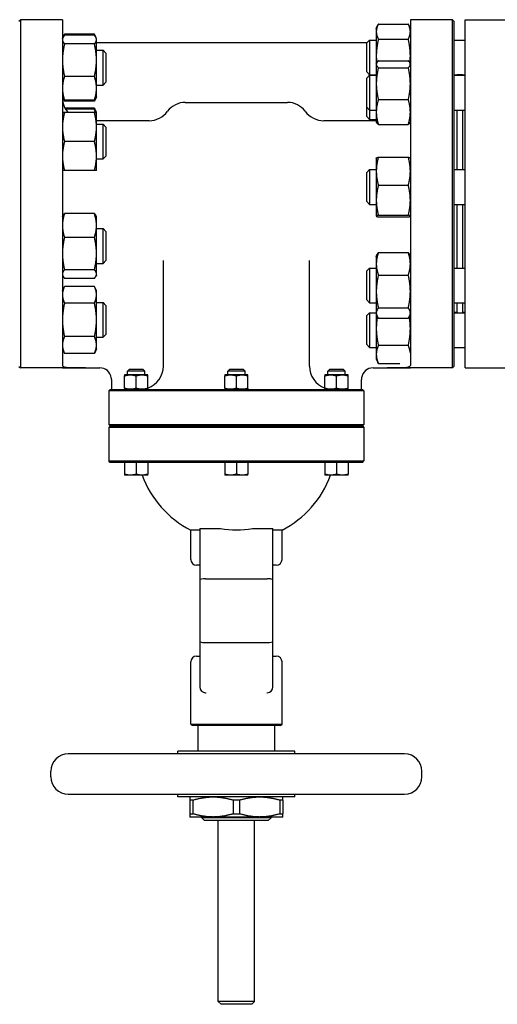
# Model space of a CAD drawing. Header units: inches. Extents: x 5 to 1128, y -85 to 748.
# Tile 621 of 656: x 559 to 569, y 677 to 698. Entities that reach past the tile are written whole.
import ezdxf

# ---------------------------------------------------------------- set-up
doc = ezdxf.new("R2010")
doc.units = ezdxf.units.IN
doc.header["$LTSCALE"] = 32
doc.header["$MEASUREMENT"] = 0
doc.layers.add('Visible (ANSI)', color=7, linetype='Continuous', lineweight=30)

msp = doc.modelspace()

# ---------------------------------------------------------------- linework, layer by layer
at = {"layer": 'Visible (ANSI)'}
for p, q in [((559.03063, 698.15853), (559.06188, 698.18978)), ((559.06188, 698.18978), (559.06188, 690.68978)), ((559.96813, 698.18978), (559.06188, 698.18978)), ((559.96813, 698.18978), (559.96813, 690.73809)), ((566.73413, 698.00121), (566.76979, 698.07769)), ((566.77922, 698.09691), (567.42305, 698.09691)), ((567.46813, 698.00121), (567.43247, 698.07769)), ((567.46813, 698.18978), (567.46813, 690.73809)), ((568.37438, 698.18978), (567.46813, 698.18978)), ((568.37438, 690.68978), (568.37438, 698.18978)), ((568.40563, 698.15853), (568.37438, 698.18978)), ((568.40563, 698.15853), (568.40563, 690.72103)), ((568.65313, 690.68978), (568.65313, 698.18978)), ((568.65313, 698.18978), (569.59313, 698.18978)), ((559.97842, 697.80304), (560.01321, 697.87766)), ((560.01321, 697.87766), (560.01322, 697.87767)), ((560.65705, 697.87767), (560.01322, 697.87767)), ((560.65705, 697.85309), (560.01322, 697.85309)), ((560.65705, 697.87767), (560.65705, 697.87766)), ((560.69185, 697.80304), (560.65705, 697.87766)), ((566.73413, 698.00121), (566.73413, 697.93307)), ((566.73413, 697.93307), (566.73413, 697.40888)), ((559.96813, 697.78099), (559.97842, 697.80304)), ((560.65705, 697.66628), (560.01322, 697.66628)), ((560.70213, 697.78099), (560.69185, 697.80304)), ((560.70213, 697.75968), (560.70213, 697.78099)), ((560.70213, 697.31773), (560.70213, 697.75968)), ((566.5292, 697.68978), (560.70213, 697.68978)), ((566.52813, 697.68871), (566.59063, 697.75121)), ((566.52813, 697.06371), (566.52813, 697.68871)), ((566.59063, 697.75121), (566.59063, 697.00121)), ((566.59063, 697.75121), (566.73413, 697.75121)), ((566.77922, 697.76923), (567.42305, 697.76923)), ((568.40563, 697.75121), (568.65313, 697.75121)), ((560.70213, 697.53099), (560.84313, 697.53099)), ((560.84313, 696.78099), (560.84313, 697.53099)), ((560.90563, 697.46849), (560.84313, 697.53099)), ((560.90563, 697.46849), (560.90563, 696.84349)), ((566.73413, 697.40888), (566.73413, 697.24353)), ((560.70213, 696.71403), (560.70213, 697.31773)), ((566.73413, 697.24353), (566.74065, 697.2575)), ((566.73413, 697.24353), (566.73413, 697.22986)), ((566.73413, 697.22986), (566.73413, 696.81163)), ((566.77922, 697.30491), (567.42305, 697.30491)), ((567.46813, 697.24353), (567.46162, 697.2575)), ((560.65705, 696.96917), (560.01322, 696.96917)), ((566.52813, 697.06371), (566.59063, 697.00121)), ((566.52813, 696.93103), (566.59063, 696.99353)), ((566.59063, 697.00121), (566.73413, 697.00121)), ((566.59063, 696.99353), (566.59063, 696.24353)), ((566.59063, 696.99353), (566.73413, 696.99353)), ((566.77922, 697.15482), (567.42305, 697.15482)), ((568.40563, 697.00121), (568.47313, 697.00121)), ((568.40563, 696.99353), (568.65313, 696.99353)), ((568.47313, 697.00478), (568.47313, 696.99353)), ((568.59313, 697.00478), (568.47313, 697.00478)), ((568.59313, 697.00478), (568.59313, 696.99353)), ((568.59313, 697.00121), (568.65313, 697.00121)), ((560.70213, 696.78099), (560.84313, 696.78099)), ((560.90563, 696.84349), (560.84313, 696.78099)), ((566.52813, 696.30603), (566.52813, 696.93103)), ((566.73413, 696.81163), (566.73413, 696.20029)), ((560.70213, 696.53099), (560.70213, 696.71403)), ((559.96813, 696.53099), (559.97842, 696.50893)), ((559.97842, 696.50893), (560.01321, 696.43431)), ((560.65705, 696.45888), (560.01322, 696.45888)), ((560.65705, 696.4343), (560.01322, 696.4343)), ((560.69185, 696.50893), (560.65705, 696.43431)), ((560.70213, 696.53099), (560.69185, 696.50893)), ((562.61577, 696.40828), (564.8205, 696.40828)), ((566.77922, 696.46844), (567.42305, 696.46844)), ((560.65705, 696.18988), (560.01322, 696.18988)), ((560.65705, 696.18986), (560.01322, 696.18986)), ((560.65705, 696.28362), (560.02467, 696.28362)), ((560.65705, 696.26196), (560.03665, 696.26196)), ((560.69185, 696.21191), (560.67244, 696.25355)), ((560.70213, 696.18987), (560.69185, 696.21191)), ((560.70213, 695.87735), (560.70213, 696.18987)), ((566.52813, 696.10127), (566.52813, 696.30603)), ((566.52813, 696.30603), (566.59063, 696.24353)), ((566.59063, 696.24353), (566.59063, 696.03877)), ((566.59063, 696.24353), (566.73413, 696.24353)), ((566.73413, 696.20029), (566.73413, 695.99353)), ((568.40563, 696.24353), (568.65313, 696.24353)), ((568.46813, 696.24353), (568.46813, 694.95957)), ((568.47313, 696.24353), (568.47313, 694.95957)), ((568.59313, 696.24353), (568.59313, 694.95957)), ((561.8343, 696.01458), (560.70213, 696.01458)), ((560.70213, 695.93987), (560.84313, 695.93987)), ((560.84313, 695.18987), (560.84313, 695.93987)), ((560.90563, 695.87737), (560.84313, 695.93987)), ((566.73413, 696.01458), (565.60197, 696.01458)), ((566.52813, 696.10127), (566.59063, 696.03877)), ((566.59063, 696.03877), (566.73413, 696.03877)), ((566.73413, 695.99353), (566.74065, 695.97956)), ((566.77922, 695.93215), (567.42305, 695.93215)), ((567.46813, 695.99353), (567.46162, 695.97956)), ((560.70213, 695.25235), (560.70213, 695.87735)), ((560.90563, 695.87737), (560.90563, 695.25237)), ((560.65705, 695.56484), (560.01322, 695.56484)), ((560.70213, 694.93987), (560.70213, 695.25235)), ((560.70213, 695.18987), (560.84313, 695.18987)), ((560.90563, 695.25237), (560.84313, 695.18987)), ((566.73413, 695.20957), (566.73453, 695.21042)), ((566.73413, 695.20957), (566.73413, 694.92493)), ((566.77922, 695.22757), (567.42305, 695.22757)), ((567.46813, 695.20957), (567.46773, 695.21042)), ((560.65705, 694.93986), (560.01322, 694.93986)), ((566.52813, 694.89707), (566.59063, 694.95957)), ((566.52813, 694.27207), (566.52813, 694.89707)), ((566.59063, 694.95957), (566.59063, 694.20957)), ((566.59063, 694.95957), (566.73413, 694.95957)), ((566.73413, 694.92493), (566.73413, 694.30078)), ((568.40563, 694.95957), (568.65313, 694.95957)), ((566.77922, 694.62229), (567.42305, 694.62229)), ((566.52813, 694.27207), (566.59063, 694.20957)), ((566.59063, 694.20957), (566.73413, 694.20957)), ((566.73413, 694.30078), (566.73413, 693.96042)), ((568.40563, 694.20957), (568.65313, 694.20957)), ((568.46813, 694.20957), (568.46813, 692.84079)), ((568.47313, 694.20957), (568.47313, 692.84079)), ((568.59313, 694.20957), (568.59313, 692.84079)), ((560.65705, 694.01178), (560.01322, 694.01178)), ((559.96813, 693.93969), (559.97841, 693.96173)), ((560.70213, 693.93969), (560.69185, 693.96173)), ((560.70213, 693.75662), (560.70213, 693.93969)), ((566.73413, 693.96042), (566.73413, 693.95957)), ((566.73413, 693.95957), (566.73453, 693.95871)), ((566.77922, 693.97928), (567.42305, 693.97928)), ((566.77922, 693.94156), (567.42305, 693.94156)), ((567.46813, 693.95957), (567.46773, 693.95871)), ((560.70213, 693.15291), (560.70213, 693.75662)), ((560.70213, 693.68969), (560.84313, 693.68969)), ((560.84313, 692.93969), (560.84313, 693.68969)), ((560.90563, 693.62719), (560.84313, 693.68969)), ((560.90563, 693.62719), (560.90563, 693.00219)), ((560.65705, 693.50145), (560.01322, 693.50145)), ((560.70213, 692.71098), (560.70213, 693.15291)), ((566.77922, 693.17169), (567.42305, 693.17169)), ((560.70213, 692.93969), (560.84313, 692.93969)), ((560.90563, 693.00219), (560.84313, 692.93969)), ((562.14333, 690.72718), (562.14333, 693.00221)), ((565.29294, 690.72718), (565.29294, 693.00221)), ((566.73413, 693.09079), (566.74912, 693.12294)), ((566.73413, 693.09079), (566.73413, 692.93023)), ((567.46813, 693.09079), (567.45314, 693.12294)), ((560.65705, 692.80436), (560.01322, 692.80436)), ((566.52813, 692.77829), (566.59063, 692.84079)), ((566.52813, 692.15329), (566.52813, 692.77829)), ((566.59063, 692.84079), (566.59063, 692.09079)), ((566.59063, 692.84079), (566.73413, 692.84079)), ((566.73413, 692.93023), (566.73413, 692.3358)), ((568.40563, 692.84079), (568.65313, 692.84079)), ((559.96813, 692.68969), (559.97841, 692.66765)), ((560.65705, 692.6176), (560.01322, 692.6176)), ((560.70213, 692.68969), (560.69185, 692.66765)), ((560.70213, 692.68969), (560.70213, 692.71098)), ((566.77922, 692.68876), (567.42305, 692.68876)), ((559.96813, 692.34857), (560.01321, 692.44525)), ((560.01321, 692.44525), (560.01322, 692.44526)), ((560.65705, 692.44526), (560.01322, 692.44526)), ((560.65705, 692.44526), (560.65705, 692.44525)), ((560.70213, 692.34857), (560.65705, 692.44525)), ((560.70213, 692.26483), (560.70213, 692.34857)), ((566.73413, 692.3358), (566.73413, 691.87136)), ((560.65705, 692.0844), (560.01322, 692.0844)), ((560.70213, 691.72355), (560.70213, 692.26483)), ((560.70213, 692.09857), (560.84313, 692.09857)), ((560.84313, 691.34857), (560.84313, 692.09857)), ((560.90563, 692.03607), (560.84313, 692.09857)), ((566.52813, 692.15329), (566.59063, 692.09079)), ((566.59063, 692.09079), (566.73413, 692.09079)), ((568.40563, 692.09079), (568.65313, 692.09079)), ((568.47313, 692.09079), (568.47313, 691.87835)), ((568.59313, 692.09079), (568.59313, 691.87835)), ((560.90563, 692.03607), (560.90563, 691.41107)), ((566.52813, 691.81585), (566.59063, 691.87835)), ((566.59063, 691.87835), (566.59063, 691.12835)), ((566.59063, 691.87835), (566.73413, 691.87835)), ((566.73413, 691.87136), (566.73413, 691.84079)), ((566.77922, 691.98285), (567.42305, 691.98285)), ((568.40563, 691.88603), (568.47313, 691.88603)), ((568.40563, 691.87835), (568.65313, 691.87835)), ((568.59313, 691.88603), (568.65313, 691.88603)), ((560.70213, 691.1823), (560.70213, 691.72355)), ((566.52813, 691.19085), (566.52813, 691.81585)), ((566.73413, 691.84079), (566.74912, 691.80864)), ((566.73413, 691.84079), (566.73413, 691.53602)), ((566.77922, 691.75988), (567.42305, 691.75988)), ((567.46813, 691.84079), (567.45314, 691.80864)), ((566.73413, 691.53602), (566.73413, 690.97916)), ((560.65705, 691.36271), (560.01322, 691.36271)), ((560.70213, 691.34857), (560.84313, 691.34857)), ((560.90563, 691.41107), (560.84313, 691.34857)), ((559.96813, 691.09857), (560.01321, 691.0019)), ((560.70213, 691.09857), (560.65705, 691.0019)), ((560.70213, 691.09857), (560.70213, 691.1823)), ((566.52813, 691.19085), (566.59063, 691.12835)), ((566.59063, 691.12835), (566.73413, 691.12835)), ((566.77922, 691.17566), (567.42305, 691.17566)), ((568.40563, 691.12835), (568.65313, 691.12835)), ((560.65705, 691.00189), (560.01322, 691.00189)), ((566.73413, 690.97916), (566.73413, 690.87835)), ((566.73413, 690.87835), (566.76979, 690.80187)), ((559.03063, 690.72103), (559.06188, 690.68978)), ((559.96813, 690.68978), (559.06188, 690.68978)), ((560.46813, 690.69111), (559.96813, 690.69111)), ((559.96813, 690.69111), (559.96813, 690.68978)), ((559.96813, 690.68978), (560.77313, 690.68978)), ((561.40843, 690.65238), (561.37118, 690.61513)), ((561.74618, 690.61513), (561.37118, 690.61513)), ((561.37118, 690.53968), (561.37118, 690.61513)), ((561.70893, 690.65238), (561.40843, 690.65238)), ((561.70893, 690.65238), (561.74618, 690.61513)), ((561.74618, 690.53968), (561.74618, 690.61513)), ((563.56788, 690.65238), (563.53063, 690.61513)), ((563.90563, 690.61513), (563.53063, 690.61513)), ((563.53063, 690.53968), (563.53063, 690.61513)), ((563.86838, 690.65238), (563.56788, 690.65238)), ((563.86838, 690.65238), (563.90563, 690.61513)), ((563.90563, 690.53968), (563.90563, 690.61513)), ((565.72733, 690.65238), (565.69008, 690.61513)), ((566.06508, 690.61513), (565.69008, 690.61513)), ((565.69008, 690.53968), (565.69008, 690.61513)), ((566.02783, 690.65238), (565.72733, 690.65238)), ((566.02783, 690.65238), (566.06508, 690.61513)), ((566.06508, 690.53968), (566.06508, 690.61513)), ((566.66313, 690.68978), (567.46813, 690.68978)), ((566.77922, 690.78265), (567.24327, 690.78265)), ((567.46813, 690.69111), (566.96813, 690.69111)), ((567.46813, 690.68978), (567.46813, 690.69111)), ((568.37438, 690.68978), (567.46813, 690.68978)), ((568.40563, 690.72103), (568.37438, 690.68978)), ((568.65313, 690.68978), (569.59313, 690.68978)), ((561.02313, 690.43978), (561.02313, 690.22718)), ((561.43368, 690.53968), (561.30868, 690.53968)), ((561.30868, 690.24951), (561.30868, 690.51735)), ((561.68368, 690.53968), (561.43368, 690.53968)), ((561.55868, 690.24951), (561.55868, 690.51735)), ((561.80868, 690.53968), (561.68368, 690.53968)), ((561.80868, 690.24951), (561.80868, 690.51735)), ((563.59313, 690.53968), (563.46813, 690.53968)), ((563.46813, 690.24951), (563.46813, 690.51735)), ((563.84313, 690.53968), (563.59313, 690.53968)), ((563.71813, 690.24951), (563.71813, 690.51735)), ((563.96813, 690.53968), (563.84313, 690.53968)), ((563.96813, 690.24951), (563.96813, 690.51735)), ((565.75258, 690.53968), (565.62758, 690.53968)), ((565.62758, 690.24951), (565.62758, 690.51735)), ((566.00258, 690.53968), (565.75258, 690.53968)), ((565.87758, 690.24951), (565.87758, 690.51735)), ((566.12758, 690.53968), (566.00258, 690.53968)), ((566.12758, 690.24951), (566.12758, 690.51735)), ((566.41313, 690.22718), (566.41313, 690.43978)), ((560.99938, 690.22718), (560.96813, 690.19593)), ((561.03135, 690.19593), (560.96813, 690.19593)), ((560.96813, 690.19593), (560.96813, 689.47103)), ((560.99938, 690.22718), (561.06247, 690.22718)), ((562.58076, 690.19593), (561.03135, 690.19593)), ((561.06247, 690.22718), (562.58393, 690.22718)), ((564.85551, 690.19593), (562.58076, 690.19593)), ((562.58393, 690.22718), (564.85234, 690.22718)), ((564.85234, 690.22718), (566.3738, 690.22718)), ((566.40491, 690.19593), (564.85551, 690.19593)), ((566.3738, 690.22718), (566.43688, 690.22718)), ((566.46813, 690.19593), (566.40491, 690.19593)), ((566.43688, 690.22718), (566.46813, 690.19593)), ((566.46813, 690.19593), (566.46813, 689.47103)), ((560.96813, 689.47103), (561.03135, 689.47103)), ((560.99938, 689.43978), (560.96813, 689.47103)), ((560.99938, 689.43978), (560.96813, 689.40853)), ((561.03135, 689.40853), (560.96813, 689.40853)), ((560.96813, 689.40853), (560.96813, 688.68363)), ((561.06247, 689.43978), (560.99938, 689.43978)), ((560.99938, 689.43978), (561.06247, 689.43978)), ((561.03135, 689.47103), (562.58076, 689.47103)), ((562.58076, 689.40853), (561.03135, 689.40853)), ((562.58393, 689.43978), (561.06247, 689.43978)), ((561.06247, 689.43978), (562.58393, 689.43978)), ((562.58076, 689.47103), (564.85551, 689.47103)), ((564.85551, 689.40853), (562.58076, 689.40853)), ((564.85234, 689.43978), (562.58393, 689.43978)), ((562.58393, 689.43978), (564.85234, 689.43978)), ((566.3738, 689.43978), (564.85234, 689.43978)), ((564.85234, 689.43978), (566.3738, 689.43978)), ((564.85551, 689.47103), (566.40491, 689.47103)), ((566.40491, 689.40853), (564.85551, 689.40853)), ((566.43688, 689.43978), (566.3738, 689.43978)), ((566.3738, 689.43978), (566.43688, 689.43978)), ((566.40491, 689.47103), (566.46813, 689.47103)), ((566.46813, 689.40853), (566.40491, 689.40853)), ((566.43688, 689.43978), (566.46813, 689.47103)), ((566.43688, 689.43978), (566.46813, 689.40853)), ((566.46813, 689.40853), (566.46813, 688.68363)), ((560.96813, 688.68363), (561.03135, 688.68363)), ((560.99938, 688.65238), (560.96813, 688.68363)), ((561.06247, 688.65238), (560.99938, 688.65238)), ((561.03135, 688.68363), (562.58076, 688.68363)), ((562.58393, 688.65238), (561.06247, 688.65238)), ((561.30868, 688.65238), (561.30868, 688.39971)), ((561.55868, 688.65238), (561.55868, 688.39971)), ((561.80868, 688.65238), (561.80868, 688.39971)), ((562.58076, 688.68363), (564.85551, 688.68363)), ((564.85234, 688.65238), (562.58393, 688.65238)), ((563.46813, 688.65238), (563.46813, 688.39971)), ((563.71813, 688.65238), (563.71813, 688.39971)), ((563.96813, 688.65238), (563.96813, 688.39971)), ((566.3738, 688.65238), (564.85234, 688.65238)), ((564.85551, 688.68363), (566.40491, 688.68363)), ((565.62758, 688.65238), (565.62758, 688.39971)), ((565.87758, 688.65238), (565.87758, 688.39971)), ((566.12758, 688.65238), (566.12758, 688.39971)), ((566.43688, 688.65238), (566.3738, 688.65238)), ((566.40491, 688.68363), (566.46813, 688.68363)), ((566.43688, 688.65238), (566.46813, 688.68363)), ((561.43368, 688.37738), (561.30868, 688.37738)), ((561.68368, 688.37738), (561.43368, 688.37738)), ((561.80868, 688.37738), (561.68368, 688.37738)), ((563.59313, 688.37738), (563.46813, 688.37738)), ((563.84313, 688.37738), (563.59313, 688.37738)), ((563.96813, 688.37738), (563.84313, 688.37738)), ((565.75258, 688.37738), (565.62758, 688.37738)), ((566.00258, 688.37738), (565.75258, 688.37738)), ((566.12758, 688.37738), (566.00258, 688.37738)), ((562.93073, 687.22718), (563.05573, 687.22718)), ((562.93073, 687.22718), (562.93073, 686.12346)), ((563.05573, 687.22718), (563.3732, 687.22718)), ((564.06307, 687.22718), (564.38053, 687.22718)), ((564.38053, 687.22718), (564.50553, 687.22718)), ((564.50553, 686.12346), (564.50553, 687.22718)), ((562.93073, 687.19609), (562.73388, 687.19609)), ((562.73388, 686.56478), (562.73388, 687.19609)), ((564.70238, 687.19609), (564.50553, 687.19609)), ((564.70238, 686.56478), (564.70238, 687.19609)), ((562.93073, 686.43978), (562.85888, 686.43978)), ((564.57738, 686.43978), (564.50553, 686.43978)), ((563.05573, 686.1455), (564.38053, 686.1455)), ((562.93073, 686.12346), (562.93073, 684.79547)), ((564.50553, 684.79547), (564.50553, 686.12346)), ((562.93073, 684.79547), (562.93073, 683.81675)), ((563.05573, 684.77343), (564.38053, 684.77343)), ((564.50553, 683.81675), (564.50553, 684.79547)), ((562.85888, 684.47915), (562.93073, 684.47915)), ((564.50553, 684.47915), (564.57738, 684.47915)), ((562.73388, 683.01434), (562.73388, 684.35415)), ((564.70238, 683.01434), (564.70238, 684.35415)), ((563.05573, 683.69175), (563.0652, 683.69175)), ((564.37107, 683.69175), (564.38053, 683.69175)), ((562.73388, 683.01434), (564.70238, 683.01434)), ((562.76513, 682.98309), (562.73388, 683.01434)), ((564.67113, 682.98309), (562.76513, 682.98309)), ((562.89136, 682.43191), (562.89136, 682.98309)), ((564.5449, 682.43191), (564.5449, 682.98309)), ((564.67113, 682.98309), (564.70238, 683.01434)), ((567.34412, 682.37285), (560.09215, 682.37285)), ((564.97798, 682.43191), (562.45829, 682.43191)), ((562.45829, 682.37285), (562.45829, 682.43191)), ((564.97798, 682.37285), (564.97798, 682.43191)), ((559.71813, 681.88072), (559.71813, 681.99883)), ((567.71813, 681.88072), (567.71813, 681.99883)), ((560.09215, 681.50671), (567.34412, 681.50671)), ((562.45829, 681.44765), (562.45829, 681.50671)), ((564.97798, 681.44765), (564.97798, 681.50671)), ((564.97798, 681.44765), (562.45829, 681.44765)), ((562.7142, 681.37946), (562.7142, 681.08277)), ((562.7822, 681.37946), (562.7142, 681.37946)), ((562.7822, 681.37946), (562.7822, 681.08277)), ((563.65013, 681.37946), (563.65013, 681.08277)), ((563.78614, 681.37946), (563.65013, 681.37946)), ((563.78614, 681.37946), (563.78614, 681.08277)), ((564.65407, 681.37946), (564.65407, 681.08277)), ((564.72207, 681.37946), (564.65407, 681.37946)), ((564.72207, 681.37946), (564.72207, 681.08277)), ((562.7142, 681.08277), (562.7822, 681.08277)), ((563.65013, 681.08277), (563.78614, 681.08277)), ((564.65407, 681.08277), (564.72207, 681.08277)), ((563.21616, 681.01458), (562.7142, 681.01458)), ((562.9701, 680.99834), (562.9701, 681.01458)), ((564.46616, 680.99834), (562.9701, 680.99834)), ((563.0326, 680.93584), (562.9701, 680.99834)), ((564.40366, 680.93584), (563.0326, 680.93584)), ((564.2201, 681.01458), (563.21616, 681.01458)), ((563.32443, 677.04228), (563.32443, 680.93584)), ((564.11183, 677.04228), (564.11183, 680.93584)), ((564.72207, 681.01458), (564.2201, 681.01458)), ((564.40366, 680.93584), (564.46616, 680.99834)), ((564.46616, 680.99834), (564.46616, 681.01458)), ((564.11183, 677.04228), (563.32443, 677.04228)), ((563.38693, 676.97978), (563.32443, 677.04228)), ((564.04933, 676.97978), (564.11183, 677.04228)), ((564.04933, 676.97978), (563.38693, 676.97978))]:
    msp.add_line(p, q, dxfattribs=at)
for centre, radius, start, end in [((560.46813, 696.51458), 0.5, 180, 220.496535), ((562.61577, 695.93584), 0.47244, 90, 143.477266), ((564.8205, 695.93584), 0.47244, 36.522734, 90), ((561.8343, 696.51458), 0.5, 270, 323.477266), ((565.60197, 696.51458), 0.5, 216.522734, 270), ((560.77313, 690.43978), 0.25, 8.604112, 90), ((561.64333, 690.72718), 0.5, 289.311794, 0), ((565.79294, 690.72718), 0.5, 180, 250.688206), ((566.66313, 690.43978), 0.25, 90, 171.395888), ((563.71813, 689.12482), 2.16535, 200.192895, 242.964308), ((563.71813, 689.12482), 2.16535, 297.035692, 339.807105), ((562.85888, 686.56478), 0.125, 180, 270), ((564.57738, 686.56478), 0.125, 270, 0), ((562.85888, 684.35415), 0.125, 90, 180), ((564.57738, 684.35415), 0.125, 0, 90), ((563.05573, 683.81675), 0.125, 180, 270), ((564.38053, 683.81675), 0.125, 270, 0), ((560.09215, 681.99883), 0.37402, 90, 180), ((567.34412, 681.99883), 0.37402, 0, 90), ((560.09215, 681.88072), 0.37402, 180, 270), ((567.34412, 681.88072), 0.37402, 270, 0)]:
    msp.add_arc(centre, radius, start, end, dxfattribs=at)
for centre, major_axis, ratio, start_param, end_param in [((563.71813, 689.21917), (2.14771, 0), 0.93969262, 4.55108575, 4.87369221), ((563.05573, 686.12346), (0.125, 0), 0.17632698, 1.57079633, 3.14159265), ((564.38053, 686.12346), (-0.125, 0), 0.17632698, 3.14159265, 4.71238898), ((563.05573, 684.79547), (-0.125, 0), 0.17632698, 0, 1.57079633), ((564.38053, 684.79547), (-0.125, 0), 0.17632698, 1.57079633, 3.14159265)]:
    msp.add_ellipse(centre, major_axis=major_axis, ratio=ratio, start_param=start_param, end_param=end_param, dxfattribs=at)
for points, weights in [([(566.77922, 698.09691), (566.73413, 698.00911), (566.73413, 697.93307)], [1, 1.0379548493, 1]), ([(567.46813, 697.93307), (567.46813, 698.00911), (567.42305, 698.09691)], [1, 1.0379548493, 1]), ([(560.01322, 697.85309), (559.96813, 697.80303), (559.96813, 697.75968)], [1, 1.0379548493, 1]), ([(560.01322, 697.87767), (560.00095, 697.85136), (559.99215, 697.8267)], [1, 1.01004922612, 1.01477702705]), ([(560.67812, 697.8267), (560.66931, 697.85136), (560.65705, 697.87767)], [1.01477702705, 1.01004922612, 1]), ([(560.70213, 697.75968), (560.70213, 697.80303), (560.65705, 697.85309)], [1, 1.0379548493, 1]), ([(566.73413, 697.93307), (566.73413, 697.85703), (566.77922, 697.76923)], [1, 1.0379548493, 1]), ([(567.42305, 697.76923), (567.46813, 697.85703), (567.46813, 697.93307)], [1, 1.0379548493, 1]), ([(559.96813, 697.75968), (559.96813, 697.71633), (560.01322, 697.66628)], [1, 1.0379548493, 1]), ([(560.01322, 697.66628), (559.96813, 697.47949), (559.96813, 697.31773)], [1, 1.0379548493, 1]), ([(560.65705, 697.66628), (560.70213, 697.71633), (560.70213, 697.75968)], [1, 1.0379548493, 1]), ([(560.70213, 697.31773), (560.70213, 697.47949), (560.65705, 697.66628)], [1, 1.0379548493, 1]), ([(566.77922, 697.76923), (566.73413, 697.57612), (566.73413, 697.40888)], [1, 1.0379548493, 1]), ([(567.46813, 697.40888), (567.46813, 697.57612), (567.42305, 697.76923)], [1, 1.0379548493, 1]), ([(566.73413, 697.40888), (566.73413, 697.33582), (566.74223, 697.26072)], [1, 1.01623508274, 1.01858114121]), ([(567.46003, 697.26072), (567.46813, 697.33582), (567.46813, 697.40888)], [1.01858114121, 1.01623508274, 1]), ([(559.96813, 697.31773), (559.96813, 697.15596), (560.01322, 696.96917)], [1, 1.0379548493, 1]), ([(560.65705, 696.96917), (560.70213, 697.15596), (560.70213, 697.31773)], [1, 1.0379548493, 1]), ([(566.77922, 697.30491), (566.73413, 697.26469), (566.73413, 697.22986)], [1, 1.0379548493, 1]), ([(566.73413, 697.22986), (566.73413, 697.19503), (566.77922, 697.15482)], [1, 1.0379548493, 1]), ([(567.46813, 697.22986), (567.46813, 697.26469), (567.42305, 697.30491)], [1, 1.0379548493, 1]), ([(567.42305, 697.15482), (567.46813, 697.19503), (567.46813, 697.22986)], [1, 1.0379548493, 1]), ([(560.01322, 696.96917), (559.96813, 696.83244), (559.96813, 696.71403)], [1, 1.0379548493, 1]), ([(560.70213, 696.71403), (560.70213, 696.83244), (560.65705, 696.96917)], [1, 1.0379548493, 1]), ([(566.77922, 697.15482), (566.73413, 696.9709), (566.73413, 696.81163)], [1, 1.0379548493, 1]), ([(567.46813, 696.81163), (567.46813, 696.9709), (567.42305, 697.15482)], [1, 1.0379548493, 1]), ([(566.73413, 696.81163), (566.73413, 696.65235), (566.77922, 696.46844)], [1, 1.0379548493, 1]), ([(567.42305, 696.46844), (567.46813, 696.65235), (567.46813, 696.81163)], [1, 1.0379548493, 1]), ([(559.96813, 696.71403), (559.96813, 696.59561), (560.01322, 696.45888)], [1, 1.0379548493, 1]), ([(560.65705, 696.45888), (560.70213, 696.59561), (560.70213, 696.71403)], [1, 1.0379548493, 1]), ([(560.01322, 696.45888), (559.98945, 696.48527), (559.97842, 696.50893)], [1, 1.01965700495, 1.01895308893]), ([(559.99215, 696.48527), (560.00095, 696.46061), (560.01322, 696.4343)], [1.01477953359, 1.01005189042, 1]), ([(560.69185, 696.50893), (560.68082, 696.48527), (560.65705, 696.45888)], [1.01895308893, 1.01965700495, 1]), ([(560.65705, 696.4343), (560.66932, 696.46061), (560.67812, 696.48527)], [1, 1.01005189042, 1.01477953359]), ([(566.77922, 696.46844), (566.73413, 696.32474), (566.73413, 696.20029)], [1, 1.0379548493, 1]), ([(567.46813, 696.20029), (567.46813, 696.32474), (567.42305, 696.46844)], [1, 1.0379548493, 1]), ([(560.01322, 696.18988), (559.96813, 696.18988), (559.96813, 696.18987)], [1, 1.0379548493, 1]), ([(559.96813, 696.18987), (559.96813, 696.18986), (560.01322, 696.18986)], [1, 1.0379548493, 1]), ([(560.01322, 696.18986), (559.96813, 696.02238), (559.96813, 695.87735)], [1, 1.0379548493, 1]), ([(560.65705, 696.28362), (560.66559, 696.26823), (560.67244, 696.25355)], [1, 1.00697791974, 1.01139008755]), ([(560.67179, 696.24428), (560.66519, 696.26351), (560.65705, 696.28362)], [1.01096558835, 1.00664681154, 1]), ([(560.65705, 696.26196), (560.68082, 696.23557), (560.69185, 696.21191)], [1, 1.01966212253, 1.01895272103]), ([(560.67812, 696.18988), (560.66931, 696.22475), (560.65705, 696.26196)], [1.01477702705, 1.01004922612, 1]), ([(560.70213, 696.18987), (560.70213, 696.18988), (560.65705, 696.18988)], [1, 1.0379548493, 1]), ([(560.65705, 696.18986), (560.70213, 696.18986), (560.70213, 696.18987)], [1, 1.0379548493, 1]), ([(560.70213, 695.87735), (560.70213, 696.02238), (560.65705, 696.18986)], [1, 1.0379548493, 1]), ([(566.73413, 696.20029), (566.73413, 696.07585), (566.77922, 695.93215)], [1, 1.0379548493, 1]), ([(567.42305, 695.93215), (567.46813, 696.07585), (567.46813, 696.20029)], [1, 1.0379548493, 1]), ([(566.77922, 695.93215), (566.75103, 695.9573), (566.74065, 695.97956)], [1, 1.02339782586, 1.017947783]), ([(567.46162, 695.97956), (567.45124, 695.9573), (567.42305, 695.93215)], [1.017947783, 1.02339782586, 1]), ([(559.96813, 695.87735), (559.96813, 695.73232), (560.01322, 695.56484)], [1, 1.0379548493, 1]), ([(560.65705, 695.56484), (560.70213, 695.73232), (560.70213, 695.87735)], [1, 1.0379548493, 1]), ([(560.01322, 695.56484), (559.96813, 695.39738), (559.96813, 695.25235)], [1, 1.0379548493, 1]), ([(560.70213, 695.25235), (560.70213, 695.39738), (560.65705, 695.56484)], [1, 1.0379548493, 1]), ([(559.96813, 695.25235), (559.96813, 695.10732), (560.01322, 694.93986)], [1, 1.0379548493, 1]), ([(560.65705, 694.93986), (560.70213, 695.10732), (560.70213, 695.25235)], [1, 1.0379548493, 1]), ([(566.77922, 695.22757), (566.73413, 695.06539), (566.73413, 694.92493)], [1, 1.0379548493, 1]), ([(566.73453, 695.21042), (566.73825, 695.21839), (566.77922, 695.22757)], [1.00648758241, 1.03437304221, 1]), ([(567.42305, 695.22757), (567.46402, 695.21839), (567.46773, 695.21042)], [1, 1.03437304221, 1.00648758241]), ([(567.46813, 694.92493), (567.46813, 695.06539), (567.42305, 695.22757)], [1, 1.0379548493, 1]), ([(560.01322, 694.93986), (559.96814, 694.93986), (559.96813, 694.93987)], [1, 1.03795242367, 1.00000485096]), ([(560.70213, 694.93987), (560.70213, 694.93986), (560.65705, 694.93986)], [1.00000485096, 1.03795242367, 1]), ([(566.73413, 694.92493), (566.73413, 694.78447), (566.77922, 694.62229)], [1, 1.0379548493, 1]), ([(567.42305, 694.62229), (567.46813, 694.78447), (567.46813, 694.92493)], [1, 1.0379548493, 1]), ([(566.77922, 694.62229), (566.73413, 694.44999), (566.73413, 694.30078)], [1, 1.0379548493, 1]), ([(567.46813, 694.30078), (567.46813, 694.44999), (567.42305, 694.62229)], [1, 1.0379548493, 1]), ([(566.73413, 694.30078), (566.73413, 694.15157), (566.77922, 693.97928)], [1, 1.0379548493, 1]), ([(567.42305, 693.97928), (567.46813, 694.15157), (567.46813, 694.30078)], [1, 1.0379548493, 1]), ([(560.01322, 694.01178), (559.96813, 693.87504), (559.96813, 693.75662)], [1, 1.0379548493, 1]), ([(559.97841, 693.96173), (559.98944, 693.98539), (560.01322, 694.01178)], [1.01895272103, 1.01966212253, 1]), ([(560.70213, 693.75662), (560.70213, 693.87504), (560.65705, 694.01178)], [1, 1.0379548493, 1]), ([(560.65705, 694.01178), (560.68082, 693.98539), (560.69185, 693.96173)], [1, 1.01966212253, 1.01895272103]), ([(566.77922, 693.97928), (566.73413, 693.96917), (566.73413, 693.96042)], [1, 1.0379548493, 1]), ([(566.73413, 693.96042), (566.73413, 693.95167), (566.77922, 693.94156)], [1, 1.0379548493, 1]), ([(567.46813, 693.96042), (567.46813, 693.96917), (567.42305, 693.97928)], [1, 1.0379548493, 1]), ([(567.42305, 693.94156), (567.46813, 693.95167), (567.46813, 693.96042)], [1, 1.0379548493, 1]), ([(559.96813, 693.75662), (559.96813, 693.63819), (560.01322, 693.50145)], [1, 1.0379548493, 1]), ([(560.65705, 693.50145), (560.70213, 693.63819), (560.70213, 693.75662)], [1, 1.0379548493, 1]), ([(560.01322, 693.50145), (559.96813, 693.31467), (559.96813, 693.15291)], [1, 1.0379548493, 1]), ([(560.70213, 693.15291), (560.70213, 693.31467), (560.65705, 693.50145)], [1, 1.0379548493, 1]), ([(559.96813, 693.15291), (559.96813, 692.99115), (560.01322, 692.80436)], [1, 1.0379548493, 1]), ([(560.65705, 692.80436), (560.70213, 692.99115), (560.70213, 693.15291)], [1, 1.0379548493, 1]), ([(566.77922, 693.17169), (566.73413, 693.04229), (566.73413, 692.93023)], [1, 1.0379548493, 1]), ([(566.74912, 693.12294), (566.75996, 693.14617), (566.77922, 693.17169)], [1.0184677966, 1.01586753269, 1]), ([(567.42305, 693.17169), (567.44231, 693.14617), (567.45314, 693.12294)], [1, 1.01586753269, 1.0184677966]), ([(567.46813, 692.93023), (567.46813, 693.04229), (567.42305, 693.17169)], [1, 1.0379548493, 1]), ([(560.01322, 692.80436), (559.96813, 692.75432), (559.96813, 692.71098)], [1, 1.0379548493, 1]), ([(560.70213, 692.71098), (560.70213, 692.75432), (560.65705, 692.80436)], [1, 1.0379548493, 1]), ([(566.73413, 692.93023), (566.73413, 692.81816), (566.77922, 692.68876)], [1, 1.0379548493, 1]), ([(567.42305, 692.68876), (567.46813, 692.81816), (567.46813, 692.93023)], [1, 1.0379548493, 1]), ([(559.96813, 692.71098), (559.96813, 692.66764), (560.01322, 692.6176)], [1, 1.0379548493, 1]), ([(560.65705, 692.6176), (560.70213, 692.66764), (560.70213, 692.71098)], [1, 1.0379548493, 1]), ([(566.77922, 692.68876), (566.73413, 692.49961), (566.73413, 692.3358)], [1, 1.0379548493, 1]), ([(567.46813, 692.3358), (567.46813, 692.49961), (567.42305, 692.68876)], [1, 1.0379548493, 1]), ([(560.01322, 692.44526), (559.96813, 692.34857), (559.96813, 692.26483)], [1, 1.0379548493, 1]), ([(560.70213, 692.26483), (560.70213, 692.34857), (560.65705, 692.44526)], [1, 1.0379548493, 1]), ([(566.73413, 692.3358), (566.73413, 692.172), (566.77922, 691.98285)], [1, 1.0379548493, 1]), ([(567.42305, 691.98285), (567.46813, 692.172), (567.46813, 692.3358)], [1, 1.0379548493, 1]), ([(559.96813, 692.26483), (559.96813, 692.18109), (560.01322, 692.0844)], [1, 1.0379548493, 1]), ([(560.01322, 692.0844), (559.96813, 691.89102), (559.96813, 691.72355)], [1, 1.0379548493, 1]), ([(560.65705, 692.0844), (560.70213, 692.18109), (560.70213, 692.26483)], [1, 1.0379548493, 1]), ([(560.70213, 691.72355), (560.70213, 691.89102), (560.65705, 692.0844)], [1, 1.0379548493, 1]), ([(566.77922, 691.98285), (566.73413, 691.9231), (566.73413, 691.87136)], [1, 1.0379548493, 1]), ([(566.73413, 691.87136), (566.73413, 691.81962), (566.77922, 691.75988)], [1, 1.0379548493, 1]), ([(567.46813, 691.87136), (567.46813, 691.9231), (567.42305, 691.98285)], [1, 1.0379548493, 1]), ([(567.42305, 691.75988), (567.46813, 691.81962), (567.46813, 691.87136)], [1, 1.0379548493, 1]), ([(559.96813, 691.72355), (559.96813, 691.55608), (560.01322, 691.36271)], [1, 1.0379548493, 1]), ([(560.65705, 691.36271), (560.70213, 691.55608), (560.70213, 691.72355)], [1, 1.0379548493, 1]), ([(566.75772, 691.79213), (566.73413, 691.65909), (566.73413, 691.53602)], [1.0150094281, 1.02765511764, 1]), ([(567.46813, 691.53602), (567.46813, 691.65909), (567.44455, 691.79213)], [1, 1.02765511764, 1.0150094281]), ([(566.73413, 691.53602), (566.73413, 691.36878), (566.77922, 691.17566)], [1, 1.0379548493, 1]), ([(567.42305, 691.17566), (567.46813, 691.36878), (567.46813, 691.53602)], [1, 1.0379548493, 1]), ([(560.01322, 691.36271), (559.96813, 691.26603), (559.96813, 691.1823)], [1, 1.0379548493, 1]), ([(560.70213, 691.1823), (560.70213, 691.26603), (560.65705, 691.36271)], [1, 1.0379548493, 1]), ([(559.96813, 691.1823), (559.96813, 691.09857), (560.01322, 691.00189)], [1, 1.0379548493, 1]), ([(560.65705, 691.00189), (560.70213, 691.09857), (560.70213, 691.1823)], [1, 1.0379548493, 1]), ([(566.77922, 691.17566), (566.73413, 691.07036), (566.73413, 690.97916)], [1, 1.0379548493, 1]), ([(567.46579, 691.02236), (567.45809, 691.09382), (567.42305, 691.17566)], [1.01341435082, 1.02925228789, 1]), ([(566.73413, 690.97916), (566.73413, 690.88795), (566.77922, 690.78265)], [1, 1.0379548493, 1]), ([(566.77922, 690.78265), (566.77421, 690.79239), (566.76979, 690.80187)], [1, 1.00407640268, 1.00727718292]), ([(561.30868, 690.53968), (561.30868, 690.53968), (561.30868, 690.51735)], [1, 1.04314139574, 1.01001874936]), ([(561.30868, 690.51735), (561.37567, 690.53968), (561.43368, 690.53968)], [1.01001874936, 1.04314139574, 1]), ([(561.43368, 690.53968), (561.4917, 690.53968), (561.55868, 690.51735)], [1, 1.04314139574, 1.01001874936]), ([(561.55868, 690.51735), (561.62567, 690.53968), (561.68368, 690.53968)], [1.01001874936, 1.04314139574, 1]), ([(561.68368, 690.53968), (561.7417, 690.53968), (561.80868, 690.51735)], [1, 1.04314139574, 1.01001874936]), ([(561.80868, 690.51735), (561.80868, 690.53968), (561.80868, 690.53968)], [1.01001874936, 1.04314139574, 1]), ([(563.46813, 690.53968), (563.46813, 690.53968), (563.46813, 690.51735)], [1, 1.04314139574, 1.01001874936]), ([(563.46813, 690.51735), (563.53512, 690.53968), (563.59313, 690.53968)], [1.01001874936, 1.04314139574, 1]), ([(563.59313, 690.53968), (563.65115, 690.53968), (563.71813, 690.51735)], [1, 1.04314139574, 1.01001874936]), ([(563.71813, 690.51735), (563.78512, 690.53968), (563.84313, 690.53968)], [1.01001874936, 1.04314139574, 1]), ([(563.84313, 690.53968), (563.90115, 690.53968), (563.96813, 690.51735)], [1, 1.04314139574, 1.01001874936]), ([(563.96813, 690.51735), (563.96813, 690.53968), (563.96813, 690.53968)], [1.01001874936, 1.04314139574, 1]), ([(565.62758, 690.53968), (565.62758, 690.53968), (565.62758, 690.51735)], [1, 1.04314139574, 1.01001874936]), ([(565.62758, 690.51735), (565.69457, 690.53968), (565.75258, 690.53968)], [1.01001874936, 1.04314139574, 1]), ([(565.75258, 690.53968), (565.81059, 690.53968), (565.87758, 690.51735)], [1, 1.04314139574, 1.01001874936]), ([(565.87758, 690.51735), (565.94457, 690.53968), (566.00258, 690.53968)], [1.01001874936, 1.04314139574, 1]), ([(566.00258, 690.53968), (566.06059, 690.53968), (566.12758, 690.51735)], [1, 1.04314139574, 1.01001874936]), ([(566.12758, 690.51735), (566.12758, 690.53968), (566.12758, 690.53968)], [1.01001874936, 1.04314139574, 1]), ([(561.43368, 690.22718), (561.37567, 690.22718), (561.30868, 690.24951)], [1, 1.04314139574, 1.01001874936]), ([(561.30868, 690.24951), (561.30868, 690.22718), (561.30868, 690.22718)], [1.01001874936, 1.04314139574, 1]), ([(561.55868, 690.24951), (561.4917, 690.22718), (561.43368, 690.22718)], [1.01001874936, 1.04314139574, 1]), ([(561.68368, 690.22718), (561.62567, 690.22718), (561.55868, 690.24951)], [1, 1.04314139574, 1.01001874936]), ([(561.80868, 690.24951), (561.7417, 690.22718), (561.68368, 690.22718)], [1.01001874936, 1.04314139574, 1]), ([(561.80868, 690.23279), (561.80868, 690.23827), (561.80868, 690.24951)], [1.02411989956, 1.0264275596, 1.01001874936]), ([(563.59313, 690.22718), (563.53512, 690.22718), (563.46813, 690.24951)], [1, 1.04314139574, 1.01001874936]), ([(563.46813, 690.24951), (563.46813, 690.22718), (563.46813, 690.22718)], [1.01001874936, 1.04314139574, 1]), ([(563.71813, 690.24951), (563.65115, 690.22718), (563.59313, 690.22718)], [1.01001874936, 1.04314139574, 1]), ([(563.84313, 690.22718), (563.78512, 690.22718), (563.71813, 690.24951)], [1, 1.04314139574, 1.01001874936]), ([(563.96813, 690.24951), (563.90115, 690.22718), (563.84313, 690.22718)], [1.01001874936, 1.04314139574, 1]), ([(563.96813, 690.22718), (563.96813, 690.22718), (563.96813, 690.24951)], [1, 1.04314139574, 1.01001874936]), ([(565.75258, 690.22718), (565.69457, 690.22718), (565.62758, 690.24951)], [1, 1.04314139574, 1.01001874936]), ([(565.62758, 690.24951), (565.62758, 690.23827), (565.62758, 690.23279)], [1.01001874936, 1.0264275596, 1.02411989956]), ([(565.87758, 690.24951), (565.81059, 690.22718), (565.75258, 690.22718)], [1.01001874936, 1.04314139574, 1]), ([(566.00258, 690.22718), (565.94457, 690.22718), (565.87758, 690.24951)], [1, 1.04314139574, 1.01001874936]), ([(566.12758, 690.24951), (566.06059, 690.22718), (566.00258, 690.22718)], [1.01001874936, 1.04314139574, 1]), ([(566.12758, 690.22718), (566.12758, 690.22718), (566.12758, 690.24951)], [1, 1.04314139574, 1.01001874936]), ([(561.43368, 688.37738), (561.37567, 688.37738), (561.30868, 688.39971)], [1, 1.04314139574, 1.01001874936]), ([(561.30868, 688.39971), (561.30868, 688.37738), (561.30868, 688.37738)], [1.01001874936, 1.04314139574, 1]), ([(561.55868, 688.39971), (561.4917, 688.37738), (561.43368, 688.37738)], [1.01001874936, 1.04314139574, 1]), ([(561.68368, 688.37738), (561.62567, 688.37738), (561.55868, 688.39971)], [1, 1.04314139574, 1.01001874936]), ([(561.80868, 688.39971), (561.7417, 688.37738), (561.68368, 688.37738)], [1.01001874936, 1.04314139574, 1]), ([(561.80868, 688.37738), (561.80868, 688.37738), (561.80868, 688.39971)], [1, 1.04314139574, 1.01001874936]), ([(563.59313, 688.37738), (563.53512, 688.37738), (563.46813, 688.39971)], [1, 1.04314139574, 1.01001874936]), ([(563.46813, 688.39971), (563.46813, 688.37738), (563.46813, 688.37738)], [1.01001874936, 1.04314139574, 1]), ([(563.71813, 688.39971), (563.65115, 688.37738), (563.59313, 688.37738)], [1.01001874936, 1.04314139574, 1]), ([(563.84313, 688.37738), (563.78512, 688.37738), (563.71813, 688.39971)], [1, 1.04314139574, 1.01001874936]), ([(563.96813, 688.39971), (563.90115, 688.37738), (563.84313, 688.37738)], [1.01001874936, 1.04314139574, 1]), ([(563.96813, 688.37738), (563.96813, 688.37738), (563.96813, 688.39971)], [1, 1.04314139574, 1.01001874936]), ([(565.75258, 688.37738), (565.69457, 688.37738), (565.62758, 688.39971)], [1, 1.04314139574, 1.01001874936]), ([(565.62758, 688.39971), (565.62758, 688.37738), (565.62758, 688.37738)], [1.01001874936, 1.04314139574, 1]), ([(565.87758, 688.39971), (565.81059, 688.37738), (565.75258, 688.37738)], [1.01001874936, 1.04314139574, 1]), ([(566.00258, 688.37738), (565.94457, 688.37738), (565.87758, 688.39971)], [1, 1.04314139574, 1.01001874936]), ([(566.12758, 688.39971), (566.06059, 688.37738), (566.00258, 688.37738)], [1.01001874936, 1.04314139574, 1]), ([(566.12758, 688.37738), (566.12758, 688.37738), (566.12758, 688.39971)], [1, 1.04314139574, 1.01001874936]), ([(562.7142, 681.44765), (562.7142, 681.44765), (562.7142, 681.37946)], [1, 1.03775343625, 1.0171026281]), ([(562.7822, 681.37946), (563.01124, 681.44765), (563.21616, 681.44765)], [1.0171026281, 1.03775343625, 1]), ([(563.21616, 681.44765), (563.42109, 681.44765), (563.65013, 681.37946)], [1, 1.03775343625, 1.0171026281]), ([(563.78614, 681.37946), (564.01517, 681.44765), (564.2201, 681.44765)], [1.0171026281, 1.03775343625, 1]), ([(564.2201, 681.44765), (564.42503, 681.44765), (564.65407, 681.37946)], [1, 1.03775343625, 1.0171026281]), ([(564.72207, 681.37946), (564.72207, 681.44765), (564.72207, 681.44765)], [1.0171026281, 1.03775343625, 1]), ([(562.7142, 681.08277), (562.7142, 681.01458), (562.7142, 681.01458)], [1.0171026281, 1.03775343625, 1]), ([(563.21616, 681.01458), (563.01124, 681.01458), (562.7822, 681.08277)], [1, 1.03775343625, 1.0171026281]), ([(563.65013, 681.08277), (563.42109, 681.01458), (563.21616, 681.01458)], [1.0171026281, 1.03775343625, 1]), ([(564.2201, 681.01458), (564.01517, 681.01458), (563.78614, 681.08277)], [1, 1.03775343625, 1.0171026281]), ([(564.65407, 681.08277), (564.42503, 681.01458), (564.2201, 681.01458)], [1.0171026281, 1.03775343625, 1]), ([(564.72207, 681.01458), (564.72207, 681.01458), (564.72207, 681.08277)], [1, 1.03775343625, 1.0171026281])]:
    msp.add_rational_spline(points, weights, degree=2, dxfattribs=at)
for points, knots in [([(559.96813, 690.73809), (559.96813, 690.72798), (559.98054, 690.71893), (560.0315, 690.70539), (560.07007, 690.70081), (560.15908, 690.69496), (560.21527, 690.69326), (560.33842, 690.69138), (560.40537, 690.69111), (560.46813, 690.69111)], [5.7958414, 5.7958414, 5.7958414, 5.7958414, 6.27736494, 6.27736494, 6.75888849, 6.75888849, 7.23717233, 7.23717233, 7.71545616, 7.71545616, 7.71545616, 7.71545616]), ([(566.96813, 690.69111), (567.03094, 690.69111), (567.09792, 690.69138), (567.22112, 690.69326), (567.27733, 690.69497), (567.3663, 690.70082), (567.40483, 690.7054), (567.45574, 690.71894), (567.46813, 690.72799), (567.46813, 690.73809)], [3.85772328, 3.85772328, 3.85772328, 3.85772328, 4.33627604, 4.33627604, 4.8148288, 4.8148288, 5.29608334, 5.29608334, 5.77733787, 5.77733787, 5.77733787, 5.77733787])]:
    msp.add_open_spline(points, degree=3, knots=knots, dxfattribs=at)
for points in [[(561.02313, 690.43978), (561.0231, 690.45228), (561.02211, 690.46488), (561.02032, 690.47718)], [(566.41595, 690.47718), (566.41415, 690.46488), (566.41317, 690.45228), (566.41313, 690.43978)]]:
    msp.add_open_spline(points, degree=3, dxfattribs=at)

doc.saveas('drawing.dxf')
